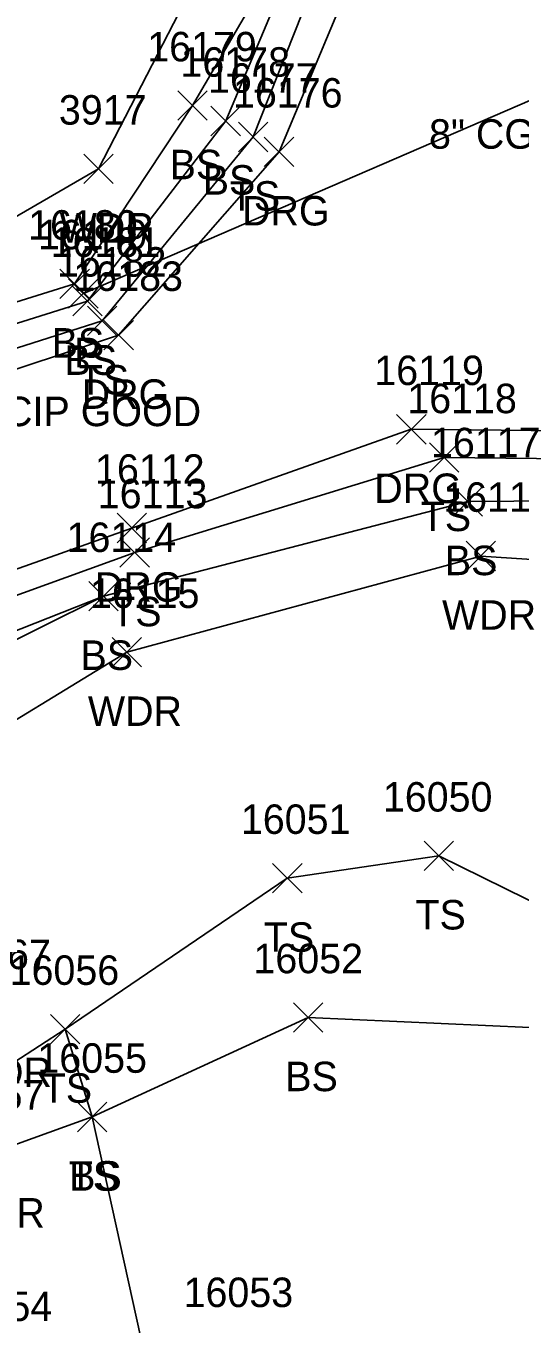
# Model space of a CAD drawing. Extents: x 1439173 to 1457902, y 641926 to 659889.
# Drawn here: x 1445891.9 to 1445925.4, y 655037.6 to 655125.7 of the extents above; entities that cross this region are included whole.
import ezdxf

# ---------------------------------------------------------------- set-up
doc = ezdxf.new("R2010")
doc.units = 0
for name, color, linetype in [('D_A', 7, 'Continuous'), ('D_C', 7, 'Continuous'), ('D_I', 7, 'Continuous'), ('D_TIC', 7, 'Continuous'), ('DCP', 7, 'Continuous'), ('L_A', 7, 'Continuous'), ('L_I', 7, 'Continuous'), ('L_TIC', 7, 'Continuous'), ('LAWA', 7, 'Continuous'), ('LELB', 7, 'Continuous'), ('R_A', 7, 'Continuous'), ('R_I', 7, 'Continuous'), ('R_TIC', 7, 'Continuous'), ('RDG', 7, 'Continuous')]:
    doc.layers.add(name, color=color, linetype=linetype)

msp = doc.modelspace()

# ---------------------------------------------------------------- linework, layer by layer
at = {"layer": 'D_TIC'}
for points in [[(1445894.804, 655106.499), (1445896.804, 655108.499)], [(1445896.804, 655106.499), (1445894.804, 655108.499)]]:
    msp.add_lwpolyline(points, dxfattribs=at)
at = {"layer": 'DCP'}
msp.add_lwpolyline([(1445935.457, 655124.636), (1445895.804, 655107.499)], dxfattribs=at)
at = {"layer": 'L_TIC'}
for points in [[(1445902.217, 655119.248), (1445904.217, 655121.248)], [(1445904.217, 655119.248), (1445902.217, 655121.248)], [(1445904.464, 655118.206), (1445906.464, 655120.206)], [(1445906.464, 655118.206), (1445904.464, 655120.206)], [(1445906.331, 655117.119), (1445908.331, 655119.119)], [(1445908.331, 655117.119), (1445906.331, 655119.119)], [(1445895.839, 655114.958), (1445897.839, 655116.958)], [(1445897.839, 655114.958), (1445895.839, 655116.958)], [(1445894.214, 655107.152), (1445896.214, 655109.152)], [(1445896.214, 655107.152), (1445894.214, 655109.152)], [(1445895.084, 655105.978), (1445897.084, 655107.978)], [(1445897.084, 655105.978), (1445895.084, 655107.978)], [(1445896.08, 655104.644), (1445898.08, 655106.644)], [(1445898.08, 655104.644), (1445896.08, 655106.644)], [(1445919.288, 655095.379), (1445921.288, 655097.379)], [(1445921.288, 655095.379), (1445919.288, 655097.379)], [(1445920.891, 655092.39), (1445922.891, 655094.39)], [(1445922.891, 655092.39), (1445920.891, 655094.39)], [(1445898.287, 655088.925), (1445900.287, 655090.925)], [(1445900.287, 655088.925), (1445898.287, 655090.925)], [(1445921.779, 655088.69), (1445923.779, 655090.69)], [(1445923.779, 655088.69), (1445921.779, 655090.69)], [(1445896.169, 655085.962), (1445898.169, 655087.962)], [(1445898.169, 655085.962), (1445896.169, 655087.962)], [(1445896.169, 655085.962), (1445898.169, 655087.962)], [(1445898.169, 655085.962), (1445896.169, 655087.962)], [(1445897.751, 655082.164), (1445899.751, 655084.164)], [(1445899.751, 655082.164), (1445897.751, 655084.164)], [(1445918.929, 655068.352), (1445920.929, 655070.352)], [(1445920.929, 655068.352), (1445918.929, 655070.352)], [(1445908.641, 655066.836), (1445910.641, 655068.836)], [(1445910.641, 655066.836), (1445908.641, 655068.836)], [(1445910.062, 655057.382), (1445912.062, 655059.382)], [(1445912.062, 655057.382), (1445910.062, 655059.382)], [(1445893.573, 655056.594), (1445895.573, 655058.594)], [(1445895.573, 655056.594), (1445893.573, 655058.594)], [(1445893.573, 655056.594), (1445895.573, 655058.594)], [(1445895.573, 655056.594), (1445893.573, 655058.594)], [(1445895.401, 655050.63), (1445897.401, 655052.63)], [(1445897.401, 655050.63), (1445895.401, 655052.63)], [(1445895.401, 655050.63), (1445897.401, 655052.63)], [(1445897.401, 655050.63), (1445895.401, 655052.63)]]:
    msp.add_lwpolyline(points, dxfattribs=at)
at = {"layer": 'LAWA'}
for points in [[(1445904.47, 655130.799), (1445896.839, 655115.958), (1445886.474, 655109.972), (1445874.25, 655108.794), (1445860.018, 655109.14), (1445866.206, 655117.558), (1445879.438, 655128.502)], [(1445917.919, 654858.745), (1445905.037, 654905.817), (1445890.03, 654958.313), (1445881.916, 654991.453), (1445888.096, 655002.324), (1445889.974, 655034.785), (1445889.44, 655049.129), (1445887.584, 655053.065), (1445889.927, 655058.663), (1445886.583, 655075.754), (1445898.751, 655083.164), (1445922.779, 655089.69), (1445949.113, 655087.969), (1445964.018, 655086.23)]]:
    msp.add_lwpolyline(points, dxfattribs=at)
at = {"layer": 'LELB'}
for points in [[(1445945.586, 655222.173), (1445927.128, 655198.055), (1445915.865, 655165.453), (1445912.89, 655136.831), (1445905.464, 655119.206), (1445896.084, 655106.978), (1445877.297, 655101.082), (1445861.84, 655102.222), (1445854.447, 655101.698), (1445853.405, 655101.876), (1445851.404, 655105.004), (1445849.337, 655111.824), (1445845.117, 655131.658), (1445836.957, 655170.32), (1445829.516, 655209.837), (1445822.294, 655254.993), (1445813.858, 655305.99), (1445806.613, 655346.634), (1445800.222, 655393.504), (1445793.535, 655437.864), (1445788.592, 655481.061), (1445791.961, 655481.524)], [(1445912.89, 655136.831), (1445903.217, 655120.248), (1445895.214, 655108.152), (1445876.647, 655102.371), (1445862.409, 655103.214), (1445854.71, 655104.24), (1445852.479, 655108.787), (1445851.136, 655112.354), (1445846.977, 655131.756), (1445839.37, 655170.504), (1445835.808, 655199.869), (1445850.575, 655204.178), (1445863.278, 655206.998), (1445862.006, 655208.959), (1445851.859, 655209.951), (1445839.25, 655208.744), (1445831.967, 655210.271), (1445823.838, 655255.328), (1445816.019, 655306.269), (1445809.666, 655346.915), (1445803.144, 655393.719), (1445795.85, 655438.321), (1445791.961, 655481.524)], [(1445929.513, 655195.799), (1445919.472, 655164.635), (1445914.589, 655136.436), (1445907.331, 655118.119), (1445897.08, 655105.644), (1445877.696, 655099.473), (1445861.691, 655100.055), (1445854.769, 655100.289), (1445852.237, 655100.817), (1445851.971, 655100.803), (1445847.569, 655111.485), (1445843.284, 655132.133), (1445835.622, 655170.015), (1445828.366, 655209.523)], [(1445906.965, 654855.991), (1445894.95, 654904.277), (1445881.813, 654955.91), (1445870.637, 655001.928), (1445868.302, 655017.356), (1445868.523, 655021.489), (1445868.844, 655021.632), (1445864.887, 655028.452), (1445858.174, 655066.696), (1445859.528, 655069.155), (1445868.471, 655074.106), (1445877.931, 655082.2), (1445899.287, 655089.925), (1445920.288, 655096.379), (1445949.508, 655096.064), (1445961.681, 655094.58)], [(1445872.697, 655026.411), (1445872.099, 655026.481), (1445871.143, 655026.307), (1445870.215, 655026.249), (1445868.684, 655030.023), (1445860.598, 655067.214), (1445861.829, 655067.761), (1445863.96, 655067.034), (1445869.026, 655073.336), (1445879.347, 655079.929), (1445897.169, 655086.962), (1445921.891, 655093.39), (1445949.899, 655093.59), (1445960.805, 655091.336)], [(1445872.697, 655026.411), (1445871.138, 655030.464), (1445863.914, 655058.773), (1445866.936, 655064.258), (1445870.497, 655071.426), (1445879.682, 655078.282), (1445897.169, 655086.962)], [(1445965.735, 655054.036), (1445945.729, 655069.011), (1445931.869, 655063.462), (1445919.929, 655069.352), (1445909.641, 655067.836), (1445894.573, 655057.594)], [(1445949.827, 655046.434), (1445932.127, 655057.425), (1445911.062, 655058.382), (1445896.401, 655051.63), (1445889.44, 655049.129), (1445882.977, 655043.269), (1445876.106, 655048.66), (1445880.082, 655056.311)], [(1445945.152, 654859.788), (1445929.645, 654891.388), (1445921.397, 654915.485), (1445912.535, 654945.413), (1445903.922, 654986.435), (1445905.683, 655009.524), (1445896.401, 655051.63), (1445894.573, 655057.594), (1445887.584, 655053.065), (1445883.291, 655048.576), (1445880.353, 655051.504), (1445880.082, 655056.311)]]:
    msp.add_lwpolyline(points, dxfattribs=at)
at = {"layer": 'R_TIC'}
for points in [[(1445908.082, 655116.114), (1445910.082, 655118.114)], [(1445910.082, 655116.114), (1445908.082, 655118.114)], [(1445897.198, 655103.674), (1445899.198, 655105.674)], [(1445899.198, 655103.674), (1445897.198, 655105.674)], [(1445917.056, 655097.286), (1445919.056, 655099.286)], [(1445919.056, 655097.286), (1445917.056, 655099.286)], [(1445898.1, 655090.587), (1445900.1, 655092.587)], [(1445900.1, 655090.587), (1445898.1, 655092.587)]]:
    msp.add_lwpolyline(points, dxfattribs=at)
at = {"layer": 'RDG'}
for points in [[(1445950.777, 655215.369), (1445932.579, 655193.162), (1445922.086, 655163.681), (1445916.915, 655135.806), (1445909.082, 655117.114), (1445898.198, 655104.674), (1445877.979, 655097.958), (1445878.217, 655097.687), (1445861.22, 655098.074), (1445853.158, 655098.682), (1445845.831, 655101.364)], [(1445853.475, 655065.22), (1445859.603, 655074.384), (1445868.39, 655082.037), (1445877.222, 655083.828), (1445899.1, 655091.587), (1445918.056, 655098.286), (1445950.619, 655097.933), (1445961.681, 655094.58)]]:
    msp.add_lwpolyline(points, dxfattribs=at)

# ---------------------------------------------------------------- texts
at = {"layer": 'D_A'}
msp.add_text('P', height=2, dxfattribs=at).set_placement((1445895.182, 655102.499))
at = {"layer": 'D_C'}
for s, p in [('8" CGMP NO OUTLET', (1445919.259, 655117.322)), ('8" CIP GOOD', (1445887.245, 655098.499))]:
    msp.add_text(s, height=2, dxfattribs=at).set_placement(p)
at = {"layer": 'D_I'}
msp.add_text('16149', height=2, dxfattribs=at).set_placement((1445892.726, 655110.499))
at = {"layer": 'L_A'}
for s, p in [('BS', (1445901.658, 655115.248)), ('BS', (1445903.905, 655114.206)), ('TS', (1445905.74, 655113.119)), ('WDR', (1445894.201, 655110.958)), ('BS', (1445893.655, 655103.152)), ('BS', (1445894.525, 655101.978)), ('TS', (1445895.49, 655100.644)), ('TS', (1445918.697, 655091.379)), ('BS', (1445920.332, 655088.39)), ('TS', (1445897.696, 655084.925)), ('WDR', (1445920.141, 655084.69)), ('BS', (1445895.61, 655081.962)), ('BS', (1445895.61, 655081.962)), ('WDR', (1445896.113, 655078.164)), ('TS', (1445918.338, 655064.352)), ('TS', (1445908.05, 655062.836)), ('WDR', (1445887.289, 655053.663)), ('BS', (1445909.503, 655053.382)), ('TS', (1445892.982, 655052.594)), ('TS', (1445892.982, 655052.594)), ('TS', (1445894.81, 655046.63)), ('BS', (1445894.842, 655046.63)), ('WDR', (1445886.802, 655044.129))]:
    msp.add_text(s, height=2, dxfattribs=at).set_placement(p)
at = {"layer": 'L_I'}
for s, p in [('16179', (1445900.138, 655123.248)), ('16178', (1445902.393, 655122.206)), ('16177', (1445904.26, 655121.119)), ('3917', (1445894.146, 655118.958)), ('16180', (1445892.057, 655111.152)), ('16181', (1445893.58, 655109.978)), ('16182', (1445894.009, 655108.644)), ('16118', (1445917.784, 655099.379)), ('16117', (1445919.387, 655096.39)), ('16113', (1445896.783, 655092.925)), ('16116', (1445920.22, 655092.69)), ('16114', (1445894.665, 655089.962)), ('16114', (1445894.665, 655089.962)), ('16115', (1445896.247, 655086.164)), ('16050', (1445916.126, 655072.352)), ('16051', (1445906.491, 655070.836)), ('16067', (1445886.163, 655061.663)), ('16052', (1445907.345, 655061.382)), ('16056', (1445890.801, 655060.594)), ('16056', (1445890.801, 655060.594)), ('16055', (1445892.684, 655054.63)), ('16055', (1445892.684, 655054.63)), ('16057', (1445885.724, 655052.129)), ('16057', (1445885.724, 655052.129)), ('16053', (1445902.603, 655038.736)), ('16054', (1445886.258, 655037.785))]:
    msp.add_text(s, height=2, dxfattribs=at).set_placement(p)
at = {"layer": 'R_A'}
for p in [(1445906.57, 655112.114), (1445895.687, 655099.674), (1445915.544, 655093.286), (1445896.589, 655086.587)]:
    msp.add_text('DRG', height=2, dxfattribs=at).set_placement(p)
at = {"layer": 'R_I'}
for s, p in [('16176', (1445905.956, 655120.114)), ('16183', (1445895.127, 655107.674)), ('16119', (1445915.544, 655101.286)), ('16112', (1445896.596, 655094.587))]:
    msp.add_text(s, height=2, dxfattribs=at).set_placement(p)

doc.saveas('drawing.dxf')
